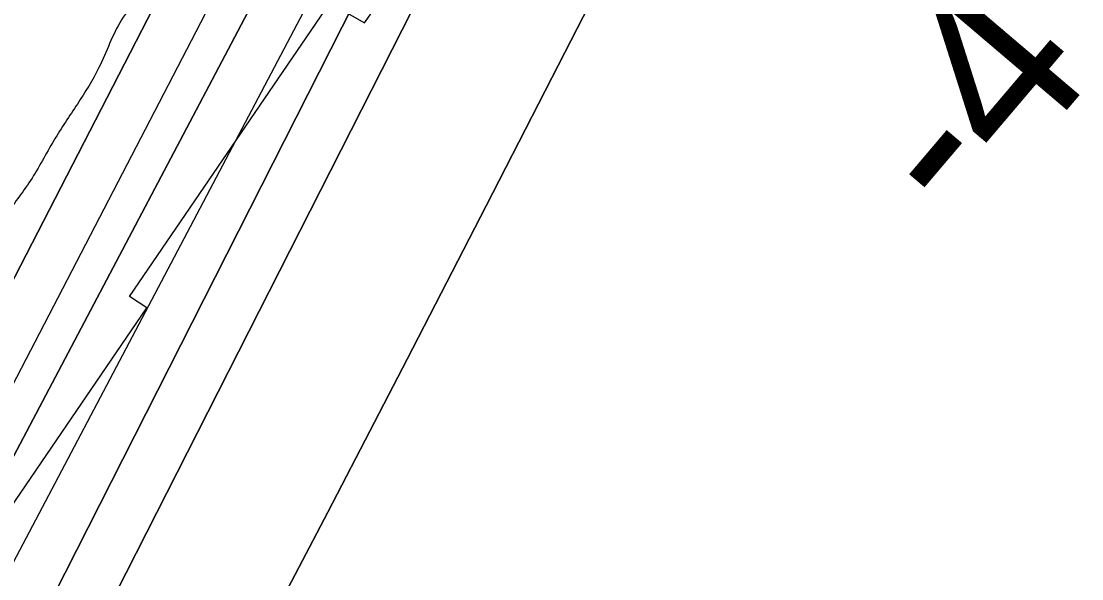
# Model space of a CAD drawing. Extents: x 3392644 to 3430565, y 576657 to 602123.
# Drawn here: x 3402811.6 to 3403211.7, y 594336 to 594546.2 of the extents above; entities that cross this region are included whole.
import ezdxf

# ---------------------------------------------------------------- set-up
doc = ezdxf.new("R2010")
doc.units = 0
for name, color, linetype in [('V-RIVR-EDGE', 7, 'Continuous'), ('V-RIVR-RANG', 7, 'Continuous'), ('V-RRAP-RVMT', 7, 'Continuous'), ('V-TOPO-DPTH', 7, 'Continuous'), ('V-TOPO-MINR', 7, 'Continuous'), ('V-TOPO-WATR', 7, 'Continuous')]:
    doc.layers.add(name, color=color, linetype=linetype)

msp = doc.modelspace()

# ---------------------------------------------------------------- linework, layer by layer
at = {"layer": 'V-RIVR-EDGE'}
msp.add_spline([(3402941, 594701.14), (3402930.83, 594681.41), (3402924.82, 594670.86), (3402918.44, 594656.42), (3402913.85, 594652.91), (3402910.32, 594649.75), (3402909.96, 594646.93), (3402909.95, 594643.41), (3402910.64, 594639.88), (3402906.06, 594637.78), (3402901.83, 594637.44), (3402902.52, 594630.74), (3402901.45, 594626.87), (3402898.26, 594620.18), (3402895.08, 594614.9), (3402892.25, 594612.44), (3402886.61, 594611.05), (3402883.08, 594607.53), (3402880.95, 594603.66), (3402879.88, 594598.03), (3402877.04, 594588.87), (3402875.62, 594583.94), (3402871.03, 594581.84), (3402867.5, 594579.38), (3402866.09, 594577.27), (3402866.09, 594575.51), (3402867.49, 594571.98), (3402865.72, 594571.63), (3402861.84, 594569.88), (3402860.42, 594565.66), (3402855.11, 594554.74), (3402849.45, 594546.65), (3402840.95, 594528.7), (3402832.81, 594514.98), (3402823.97, 594501.26), (3402815.12, 594486.13), (3402805.58, 594472.76), (3402800.98, 594465.38), (3402797.79, 594458.69), (3402795.3, 594450.94), (3402792.46, 594443.2), (3402788.92, 594435.81), (3402783.27, 594428.77), (3402777.27, 594425.97), (3402774.09, 594422.45), (3402768.07, 594411.54), (3402764.17, 594400.28), (3402763.45, 594393.58), (3402762.03, 594392.18), (3402754.64, 594393.61), (3402749.35, 594392.21), (3402746.52, 594387.63), (3402746.51, 594384.11), (3402747.91, 594382.35), (3402747.91, 594380.23), (3402745.44, 594380.24), (3402738.75, 594380.61), (3402736.62, 594376.74), (3402736.6, 594367.93), (3402735.89, 594362.99), (3402733.77, 594360.53), (3402727.77, 594357.38), (3402725.29, 594352.45), (3402723.16, 594346.46), (3402719.97, 594337.66), (3402712.53, 594321.12), (3402704.02, 594301.76), (3402700.83, 594294.02), (3402700.11, 594288.38), (3402702.56, 594283.09), (3402702.55, 594276.04), (3402700.42, 594269), (3402687.32, 594246.48), (3402678.48, 594232.76), (3402668.92, 594215.16), (3402660.43, 594200.74), (3402648.39, 594177.16), (3402635.66, 594158.86), (3402620.44, 594132.83), (3402617.26, 594129.66), (3402613.04, 594130.38), (3402610.21, 594129.33), (3402609.51, 594127.92), (3402609.5, 594126.51), (3402609.49, 594122.28), (3402607.38, 594121.58), (3402603.15, 594120.89), (3402602.08, 594117.72), (3402601.72, 594114.55), (3402607.7, 594111.01), (3402608.75, 594108.19), (3402605.93, 594108.2), (3402597.83, 594109.98), (3402594.29, 594102.94), (3402590.76, 594097.66), (3402590.04, 594094.49), (3402592.51, 594093.08), (3402593.2, 594090.61), (3402591.79, 594088.85), (3402588.97, 594087.1), (3402584.39, 594086.75), (3402582.27, 594086.06), (3402582.26, 594083.59), (3402582.26, 594081.83), (3402582.6, 594077.6), (3402582.24, 594074.78), (3402577.27, 594060.7), (3402570.54, 594046.27), (3402562.76, 594034.3), (3402557.11, 594026.92), (3402552.15, 594019.18), (3402547.55, 594010.38), (3402546.48, 594003.69), (3402544.35, 593999.11), (3402536.93, 593992.08), (3402524.92, 593978.37), (3402517.84, 593967.46), (3402508.29, 593951.28), (3402494.84, 593925.24), (3402485.98, 593905.17), (3402481.7, 593885.8), (3402480.96, 593873.12), (3402479.88, 593861.14), (3402477.41, 593860.44), (3402474.93, 593855.16), (3402471.73, 593845.66), (3402471.01, 593836.5), (3402466.76, 593828.05), (3402461.45, 593819.61), (3402459.32, 593812.21), (3402457.52, 593798.12), (3402452.92, 593789.67), (3402449.03, 593784.4), (3402445.84, 593778.42), (3402438.75, 593760.82), (3402434.5, 593749.55), (3402433.08, 593746.38), (3402433.06, 593738.28), (3402432.34, 593731.94), (3402430.22, 593728.77), (3402423.49, 593717.16), (3402419.61, 593715.05), (3402417.84, 593710.83), (3402417.48, 593706.95), (3402416.75, 593699.56), (3402415.68, 593692.16), (3402409.66, 593681.96), (3402400.46, 593663.65), (3402383.81, 593627.75), (3402369.63, 593595.37), (3402360.42, 593576.01), (3402343.41, 593537.64), (3402326.4, 593499.28), (3402307.59, 593441.54), (3402291.6, 593391.18), (3402279.9, 593360.56), (3402271.02, 593332.74), (3402263.92, 593311.26), (3402259.3, 593296.48), (3402256.48, 593293.31), (3402250.84, 593291.92), (3402249.06, 593287.34), (3402248.7, 593283.82), (3402247.27, 593275.01), (3402246.88, 593259.86), (3402245.8, 593251.41), (3402239.77, 593234.86), (3402233.74, 593219.02), (3402225.93, 593193.31), (3402216.68, 593160.56), (3402196.05, 593082.39), (3402192.86, 593072.53), (3402189.29, 593054.92), (3402186.44, 593042.24), (3402183.22, 593024.98), (3402180.38, 593014.07), (3402177.18, 593003.85), (3402173.27, 592988.36), (3402168.64, 592967.93), (3402164, 592947.51), (3402158.3, 592921.09), (3402152.26, 592901.73), (3402148.36, 592891.87), (3402148.35, 592886.94), (3402145.84, 592869.68), (3402139.75, 592830.58), (3402138.31, 592815.08), (3402134.74, 592799.93), (3402130.12, 592781.27), (3402123, 592752.39), (3402115.15, 592714), (3402112.29, 592697.1), (3402108.01, 592674.2), (3402103.01, 592647.79), (3402096.59, 592618.56), (3402093.04, 592606.23), (3402086.63, 592581.58), (3402081.66, 592565.03), (3402076.67, 592543.55), (3402073.82, 592527.7), (3402069.88, 592502.34), (3402067.71, 592482.26), (3402064.83, 592457.95), (3402064.43, 592437.87), (3402061.92, 592421.66), (3402056.56, 592389.61), (3402053.32, 592361.78), (3402051.85, 592338.53), (3402046.82, 592298.37), (3402043.59, 592273.36), (3402040.35, 592246.59), (3402037.85, 592234.61), (3402037.48, 592227.57), (3402036.4, 592217.35), (3402036.37, 592205.37), (3402034.57, 592188.11), (3402032.04, 592163.45), (3402027.74, 592136.32), (3402019.18, 592092.3), (3402019.15, 592082.78), (3402019.84, 592074.33), (3402019.83, 592070.45), (3402019.47, 592067.28), (3402015.57, 592056.72), (3402013.07, 592046.86), (3402009.51, 592028.89), (3402009.47, 592014.45), (3402009.09, 592004.23), (3402006.96, 591996.13), (3402003.76, 591983.8), (3402001.27, 591974.3), (3402000.17, 591956.33), (3402001.89, 591940.82), (3402003.28, 591932.01), (3402002.18, 591916.5), (3401998.59, 591887.97), (3401995.73, 591871.06), (3401991.43, 591845.7), (3401988.92, 591828.09), (3401987.92, 591815.38)], degree=3, dxfattribs=at)
at = {"layer": 'V-RRAP-RVMT'}
msp.add_lwpolyline([(3402566.96, 593937.2), (3402633.53, 594066.46), (3402645.06, 594061.02), (3402718.37, 594198.58), (3402733.95, 594221.05), (3402790.79, 594309.77), (3402777.28, 594318.58), (3402859.08, 594438.18), (3402852.51, 594442.4), (3402928.07, 594552.99), (3402941.16, 594545.6), (3403030.9, 594672.18), (3403013.6, 594684.97)], dxfattribs=at)
at = {"layer": 'V-TOPO-DPTH'}
for points in [[(3405177.62, 596266.14), (3404328.32, 595907.74), (3404307.99, 595897.06), (3404287.98, 595885.83), (3404268.45, 595873.78), (3404249.25, 595861.18), (3403618.67, 595427.96), (3403614.61, 595424.5), (3403610.66, 595420.91), (3403606.85, 595417.16), (3403603.12, 595413.34), (3403599.51, 595409.4), (3403595.98, 595405.39), (3403211.33, 594951.68), (3403161.79, 594889.65), (3403112.87, 594827.12), (3403036.4, 594727.86), (3403026.37, 594714.45), (3403016.6, 594700.86), (3403007.23, 594686.99), (3402998.12, 594672.93), (3402697.47, 594080.97), (3402674.88, 594033.44), (3402589.65, 593856.29)], [(3402589.65, 593856.29), (3402674.88, 594033.44), (3402697.47, 594080.97), (3402998.12, 594672.93), (3403007.23, 594686.99), (3403016.6, 594700.86), (3403026.37, 594714.45), (3403036.4, 594727.86), (3403112.87, 594827.12), (3403161.79, 594889.65), (3403211.33, 594951.68), (3403595.98, 595405.39), (3403599.51, 595409.4), (3403603.12, 595413.34), (3403606.85, 595417.16), (3403610.66, 595420.91), (3403614.61, 595424.5), (3403618.67, 595427.96), (3404249.25, 595861.18), (3404268.45, 595873.78), (3404287.98, 595885.83), (3404307.99, 595897.06), (3404328.32, 595907.74), (3405177.62, 596266.14)], [(3404816.07, 596239.74), (3404707.72, 596194.15), (3404495.55, 596092.73), (3404265.92, 595974.42), (3404250.85, 595966.31), (3404235.99, 595957.84), (3404221.45, 595948.84), (3404207.13, 595939.48), (3403581.12, 595494.76), (3403555.12, 595470.28), (3403529.95, 595444.94), (3402964.79, 594748.72), (3402962.74, 594745), (3402961.46, 594741.89), (3402960.52, 594739.69), (3402958.4, 594735.42), (3402957.22, 594733.34), (3402953.79, 594727.65), (3402950.85, 594722.74), (3402947.93, 594717.83), (3402945.02, 594712.9), (3402942.13, 594707.97), (3402512.67, 593874.44)], [(3402512.67, 593874.44), (3402942.13, 594707.97), (3402945.02, 594712.9), (3402947.93, 594717.83), (3402950.85, 594722.74), (3402953.79, 594727.65), (3402957.22, 594733.34), (3402958.4, 594735.42), (3402960.52, 594739.69), (3402961.46, 594741.89), (3402962.74, 594745), (3402964.79, 594748.72), (3403529.95, 595444.94), (3403555.12, 595470.28), (3403581.12, 595494.76), (3404207.13, 595939.48), (3404221.45, 595948.84), (3404235.99, 595957.84), (3404250.85, 595966.31), (3404265.92, 595974.42), (3404495.55, 596092.73), (3404707.72, 596194.15), (3404816.07, 596239.74)], [(3403186.19, 594875.83), (3403040.24, 594691.75), (3403037.64, 594688.38), (3403035.1, 594684.97), (3403032.65, 594681.5), (3403030.26, 594677.98), (3403001.97, 594635.2), (3402994.77, 594623.71), (3402987.97, 594612), (3402981.75, 594599.97), (3402975.92, 594587.73), (3402970.37, 594575.33), (3402964.8, 594562.94), (3402959.19, 594550.57), (3402596.33, 593837.48)], [(3402596.33, 593837.48), (3402959.19, 594550.57), (3402964.8, 594562.94), (3402970.37, 594575.33), (3402975.92, 594587.73), (3402981.75, 594599.97), (3402987.97, 594612), (3402994.77, 594623.71), (3403001.97, 594635.2), (3403030.26, 594677.98), (3403032.65, 594681.5), (3403035.1, 594684.97), (3403037.64, 594688.38), (3403040.24, 594691.75), (3403186.19, 594875.83)], [(3402616.1, 594000.68), (3402626.01, 594023.39), (3402635.86, 594046.14), (3402645.61, 594068.93), (3402655.29, 594091.75), (3402958.65, 594666.15), (3402975.8, 594693.62), (3402993.49, 594720.73), (3403011.99, 594747.3), (3403031.03, 594773.5), (3403039.65, 594784.99), (3403063.56, 594816.54)], [(3402616.1, 594000.68), (3402626.01, 594023.39), (3402635.86, 594046.14), (3402645.61, 594068.93), (3402655.29, 594091.75), (3402958.65, 594666.15), (3402975.8, 594693.62), (3402993.49, 594720.73), (3403011.99, 594747.3), (3403031.03, 594773.5), (3403039.65, 594784.99), (3403063.56, 594816.54)], [(3403165.07, 594800.8), (3403150.84, 594780.09), (3403137.14, 594759.05), (3403124.19, 594737.54), (3403111.76, 594715.7), (3403102.1, 594697.98), (3403089.13, 594673.97), (3403076.28, 594649.89), (3403063.62, 594625.71), (3403051.09, 594601.47), (3403016.74, 594534.36), (3402987.04, 594476.55), (3402957.24, 594418.8), (3402927.26, 594361.14), (3402897.17, 594303.53)], [(3403165.07, 594800.8), (3403150.84, 594780.09), (3403137.14, 594759.05), (3403124.19, 594737.54), (3403111.76, 594715.7), (3403102.1, 594697.98), (3403089.13, 594673.97), (3403076.28, 594649.89), (3403063.62, 594625.71), (3403051.09, 594601.47), (3403016.74, 594534.36), (3402987.04, 594476.55), (3402957.24, 594418.8), (3402927.26, 594361.14), (3402897.17, 594303.53)]]:
    msp.add_lwpolyline(points, dxfattribs=at)
at = {"layer": 'V-TOPO-MINR'}
for points in [[(3405177.62, 596266.14), (3404328.32, 595907.74), (3404307.99, 595897.06), (3404287.98, 595885.83), (3404268.45, 595873.78), (3404249.25, 595861.18), (3403618.67, 595427.96), (3403614.61, 595424.5), (3403610.66, 595420.91), (3403606.85, 595417.16), (3403603.12, 595413.34), (3403599.51, 595409.4), (3403595.98, 595405.39), (3403211.33, 594951.68), (3403161.79, 594889.65), (3403112.87, 594827.12), (3403036.4, 594727.86), (3403026.37, 594714.45), (3403016.6, 594700.86), (3403007.23, 594686.99), (3402998.12, 594672.93), (3402697.47, 594080.97), (3402674.88, 594033.44), (3402589.65, 593856.29)], [(3403186.19, 594875.83), (3403040.24, 594691.75), (3403037.64, 594688.38), (3403035.1, 594684.97), (3403032.65, 594681.5), (3403030.26, 594677.98), (3403001.97, 594635.2), (3402994.77, 594623.71), (3402987.97, 594612), (3402981.75, 594599.97), (3402975.92, 594587.73), (3402970.37, 594575.33), (3402964.8, 594562.94), (3402959.19, 594550.57), (3402596.33, 593837.48)], [(3403063.56, 594816.54), (3403039.65, 594784.99), (3403031.03, 594773.5), (3403011.99, 594747.3), (3402993.49, 594720.73), (3402975.8, 594693.62), (3402958.65, 594666.15), (3402655.29, 594091.75), (3402645.61, 594068.93), (3402635.86, 594046.14), (3402626.01, 594023.39), (3402616.1, 594000.68)], [(3403076.62, 594805.95), (3403033.89, 594749.7), (3403019.5, 594730.18), (3403005.51, 594710.39), (3402992.11, 594690.19), (3402699.02, 594134.57), (3402683.64, 594099.54), (3402668.17, 594064.55), (3402652.57, 594029.61), (3402636.89, 593994.72)], [(3402897.17, 594303.53), (3402927.26, 594361.14), (3402957.24, 594418.8), (3402987.04, 594476.55), (3403016.74, 594534.36), (3403051.09, 594601.47), (3403063.62, 594625.71), (3403076.28, 594649.89), (3403089.13, 594673.97), (3403102.1, 594697.98), (3403111.76, 594715.7), (3403124.19, 594737.54), (3403137.14, 594759.05), (3403150.84, 594780.09), (3403165.07, 594800.8)], [(3403025.81, 594795.66), (3403014, 594780.05), (3403002.27, 594764.37), (3402990.86, 594748.47), (3402979.78, 594732.36), (3402969.2, 594715.91), (3402958.96, 594699.24), (3402568.86, 593947.95)]]:
    msp.add_lwpolyline(points, dxfattribs=at)
at = {"layer": 'V-TOPO-WATR'}
msp.add_lwpolyline([(3404816.07, 596239.74), (3404707.72, 596194.15), (3404495.55, 596092.73), (3404265.92, 595974.42), (3404250.85, 595966.31), (3404235.99, 595957.84), (3404221.45, 595948.84), (3404207.13, 595939.48), (3403581.12, 595494.76), (3403555.12, 595470.28), (3403529.95, 595444.94), (3402964.79, 594748.72), (3402962.74, 594745), (3402961.46, 594741.89), (3402960.52, 594739.69), (3402958.4, 594735.42), (3402957.22, 594733.34), (3402953.79, 594727.65), (3402950.85, 594722.74), (3402947.93, 594717.83), (3402945.02, 594712.9), (3402942.13, 594707.97), (3402512.67, 593874.44)], dxfattribs=at)

# ---------------------------------------------------------------- texts
at = {"layer": 'V-RIVR-RANG'}
msp.add_text('-47', height=67, rotation=49.6438, dxfattribs=at).set_placement((3403166.6, 594466.26))

doc.saveas('drawing.dxf')
